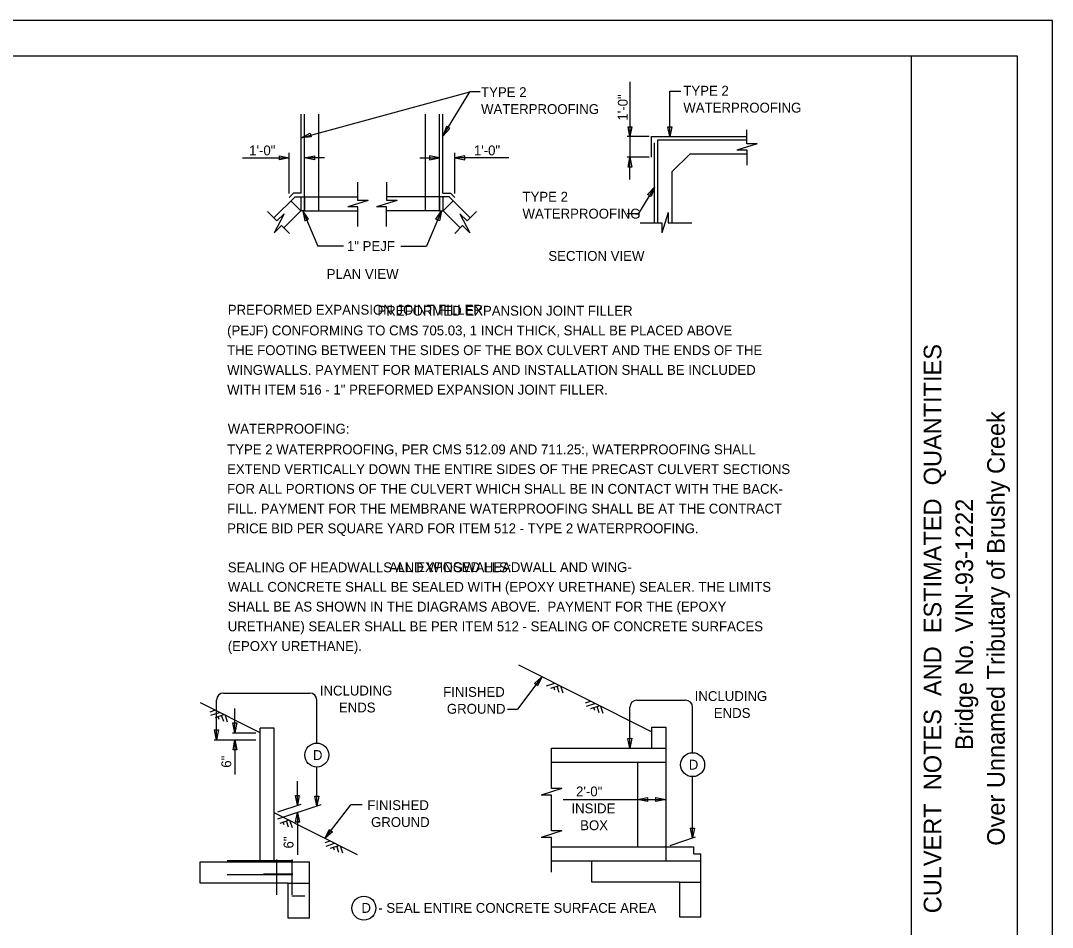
# Model space of a CAD drawing. Extents: x -1609 to 1184, y -412 to 394.
# Drawn here: x -905.2 to -875.93, y -257.91 to -232.17 of the extents above; entities that cross this region are included whole.
import ezdxf

# ---------------------------------------------------------------- set-up
doc = ezdxf.new("R2010")
doc.units = 0
for name, color, linetype in [('SH_Border', 7, 'Continuous'), ('SH_Cut_Line', 7, 'Continuous'), ('SH_Data', 7, 'Continuous'), ('ST_Details', 7, 'Continuous'), ('ST_Text', 7, 'Continuous'), ('XS_P_Finished_Grade', 7, 'Continuous')]:
    doc.layers.add(name, color=color, linetype=linetype)

msp = doc.modelspace()

# ---------------------------------------------------------------- linework, layer by layer
at = {"layer": 'SH_Border'}
msp.add_line((-879.927, -275.171), (-879.927, -233.171), dxfattribs=at)
msp.add_lwpolyline([(-940.927, -233.171), (-876.927, -233.171), (-876.927, -275.171), (-940.927, -275.171)], close=True, dxfattribs=at)
at = {"layer": 'SH_Cut_Line'}
msp.add_lwpolyline([(-943.927, -276.171), (-875.927, -276.171), (-875.927, -232.171), (-943.927, -232.171)], close=True, dxfattribs=at)
at = {"layer": 'SH_Data'}
for p, q in [((-891.388, -251.722), (-891.101, -251.722)), ((-895.512, -254.43), (-895.834, -254.43))]:
    msp.add_line(p, q, dxfattribs=at)
at = {"layer": 'ST_Details'}
for p, q in [((-897.245, -237.073), (-897.245, -234.823)), ((-897.145, -237.573), (-897.145, -234.823)), ((-896.745, -237.573), (-896.745, -234.823)), ((-893.719, -237.573), (-893.719, -234.823)), ((-893.319, -237.573), (-893.319, -234.823)), ((-893.219, -237.073), (-893.219, -234.823)), ((-884.594, -235.666), (-884.594, -235.274)), ((-887.313, -235.462), (-887.313, -236.05)), ((-887.313, -235.462), (-884.593, -235.462)), ((-887.219, -237.91), (-887.219, -235.639)), ((-887.119, -237.91), (-887.119, -235.558)), ((-887.119, -235.558), (-884.593, -235.558)), ((-884.301, -235.666), (-884.881, -235.85)), ((-884.301, -235.666), (-884.594, -235.666)), ((-886.219, -235.958), (-886.719, -236.458)), ((-884.59, -235.958), (-886.219, -235.958)), ((-884.591, -235.85), (-884.881, -235.85)), ((-884.591, -236.271), (-884.591, -235.85)), ((-886.719, -237.914), (-886.719, -236.458)), ((-895.637, -237.277), (-895.637, -236.753)), ((-894.817, -237.277), (-894.817, -236.753)), ((-897.457, -237.073), (-897.58, -237.195)), ((-897.245, -237.073), (-897.457, -237.073)), ((-893.219, -237.073), (-893.007, -237.073)), ((-893.007, -237.073), (-892.884, -237.195)), ((-897.416, -237.173), (-898.017, -237.774)), ((-897.534, -237.291), (-897.251, -237.573)), ((-897.416, -237.173), (-895.637, -237.173)), ((-895.343, -237.277), (-895.923, -237.461)), ((-895.343, -237.277), (-895.637, -237.277)), ((-894.523, -237.277), (-895.104, -237.461)), ((-893.048, -237.173), (-894.817, -237.173)), ((-894.523, -237.277), (-894.817, -237.277)), ((-892.93, -237.291), (-893.213, -237.573)), ((-893.048, -237.173), (-892.447, -237.774)), ((-897.933, -237.859), (-898.196, -237.591)), ((-897.724, -237.653), (-898.009, -238.191)), ((-897.724, -237.653), (-897.933, -237.859)), ((-897.251, -237.573), (-897.734, -238.056)), ((-897.145, -237.573), (-897.251, -237.573)), ((-897.145, -237.573), (-895.633, -237.573)), ((-895.633, -237.461), (-895.923, -237.461)), ((-895.633, -238.018), (-895.633, -237.461)), ((-894.821, -237.461), (-895.104, -237.461)), ((-894.821, -238.018), (-894.821, -237.461)), ((-893.319, -237.573), (-894.821, -237.573)), ((-893.319, -237.573), (-893.213, -237.573)), ((-893.213, -237.573), (-892.73, -238.056)), ((-892.741, -237.653), (-892.455, -238.191)), ((-892.741, -237.653), (-892.531, -237.859)), ((-892.531, -237.859), (-892.268, -237.591)), ((-886.828, -237.62), (-887.012, -238.2)), ((-886.828, -237.62), (-886.828, -237.914)), ((-897.802, -237.987), (-898.009, -238.191)), ((-897.577, -238.216), (-897.802, -237.987)), ((-892.887, -238.216), (-892.662, -237.987)), ((-892.662, -237.987), (-892.455, -238.191)), ((-887.628, -237.91), (-887.012, -237.91)), ((-887.012, -237.91), (-887.012, -238.2)), ((-886.828, -237.914), (-886.158, -237.914)), ((-890.286, -251.06), (-890.047, -250.981)), ((-890.16, -251.124), (-889.92, -251.045)), ((-890.049, -251.179), (-890.077, -251.096)), ((-889.923, -251.243), (-889.982, -251.065)), ((-889.811, -251.262), (-889.876, -251.067)), ((-889.172, -251.539), (-889.035, -251.494)), ((-899.827, -251.791), (-899.691, -251.746)), ((-889.148, -251.637), (-888.909, -251.558)), ((-889.022, -251.701), (-888.783, -251.622)), ((-888.912, -251.756), (-888.939, -251.673)), ((-888.786, -251.82), (-888.844, -251.642)), ((-888.674, -251.84), (-888.738, -251.644)), ((-899.804, -251.889), (-899.565, -251.81)), ((-899.678, -251.952), (-899.439, -251.873)), ((-899.568, -252.008), (-899.595, -251.925)), ((-899.441, -252.072), (-899.5, -251.894)), ((-899.33, -252.091), (-899.394, -251.896)), ((-898.011, -252.256), (-898.411, -252.256)), ((-898.411, -256.056), (-898.411, -252.256)), ((-898.011, -256.056), (-898.011, -252.256)), ((-887.299, -252.227), (-887.299, -252.827)), ((-887.299, -252.227), (-886.899, -252.227)), ((-886.899, -252.227), (-886.899, -252.827)), ((-890.143, -253.974), (-890.143, -252.824)), ((-890.143, -252.827), (-886.899, -252.827)), ((-886.899, -252.827), (-886.899, -256.027)), ((-890.143, -253.227), (-886.899, -253.227)), ((-887.699, -253.227), (-887.699, -255.627)), ((-889.85, -253.974), (-890.43, -254.158)), ((-889.85, -253.974), (-890.143, -253.974)), ((-890.14, -254.158), (-890.43, -254.158)), ((-890.14, -255.176), (-890.14, -254.158)), ((-897.839, -254.95), (-897.6, -254.871)), ((-897.729, -255.005), (-897.756, -254.923)), ((-897.602, -255.069), (-897.661, -254.891)), ((-897.491, -255.089), (-897.555, -254.893)), ((-889.85, -255.176), (-890.43, -255.36)), ((-889.85, -255.176), (-890.14, -255.176)), ((-896.56, -255.505), (-896.424, -255.46)), ((-896.537, -255.603), (-896.298, -255.524)), ((-896.411, -255.667), (-896.172, -255.588)), ((-890.14, -255.36), (-890.43, -255.36)), ((-890.14, -256.346), (-890.14, -255.36)), ((-896.301, -255.722), (-896.328, -255.639)), ((-896.174, -255.786), (-896.233, -255.608)), ((-896.063, -255.805), (-896.127, -255.61)), ((-890.14, -255.627), (-886.899, -255.627)), ((-886.899, -255.627), (-886.099, -255.627)), ((-886.099, -255.827), (-886.099, -255.627)), ((-886.099, -255.827), (-885.899, -255.827)), ((-885.899, -257.627), (-885.899, -255.827)), ((-900.111, -256.056), (-898.411, -256.056)), ((-900.111, -256.656), (-900.111, -256.056)), ((-897.476, -256.022), (-899.343, -256.022)), ((-898.411, -256.056), (-898.011, -256.056)), ((-898.011, -256.056), (-897.011, -256.056)), ((-897.943, -255.989), (-897.943, -256.99)), ((-897.504, -255.989), (-897.504, -256.99)), ((-897.011, -257.656), (-897.011, -256.056)), ((-890.14, -256.027), (-886.899, -256.027)), ((-888.999, -256.027), (-886.899, -256.027)), ((-888.999, -256.627), (-888.999, -256.027)), ((-886.899, -256.027), (-885.899, -256.027)), ((-897.476, -256.422), (-899.343, -256.422)), ((-898.31, -256.389), (-897.476, -256.389)), ((-897.611, -256.656), (-900.111, -256.656)), ((-897.611, -256.656), (-897.011, -256.656)), ((-897.611, -257.656), (-897.611, -256.656)), ((-886.499, -256.627), (-888.999, -256.627)), ((-886.499, -256.627), (-885.899, -256.627)), ((-886.499, -257.627), (-886.499, -256.627)), ((-897.511, -257.022), (-897.136, -257.022)), ((-885.899, -257.627), (-886.499, -257.627)), ((-897.011, -257.656), (-897.611, -257.656))]:
    msp.add_line(p, q, dxfattribs=at)
for points in [[(-897.247, -237.173), (-897.145, -237.173), (-897.145, -237.573), (-897.247, -237.573)], [(-897.247, -237.173), (-897.145, -237.173), (-897.145, -237.573), (-897.247, -237.573)], [(-893.217, -237.173), (-893.319, -237.173), (-893.319, -237.573), (-893.217, -237.573)], [(-893.217, -237.173), (-893.319, -237.173), (-893.319, -237.573), (-893.217, -237.573)]]:
    msp.add_lwpolyline(points, close=True, dxfattribs=at)
msp.add_lwpolyline([(-897.476, -256.022), (-898.276, -256.022)], dxfattribs=at)
at = {"layer": 'ST_Text'}
for p, q in [((-887.913, -233.912), (-887.913, -235.462)), ((-897.245, -235.494), (-892.462, -234.191)), ((-893.219, -235.447), (-892.462, -234.191)), ((-892.168, -234.191), (-892.462, -234.191)), ((-886.779, -234.175), (-886.473, -234.175)), ((-886.779, -235.462), (-886.779, -234.175)), ((-887.366, -235.462), (-887.992, -235.462)), ((-887.913, -235.462), (-887.913, -236.05)), ((-897.58, -237.077), (-897.58, -235.928)), ((-892.884, -237.077), (-892.884, -235.928)), ((-898.911, -236.068), (-897.58, -236.068)), ((-896.585, -236.068), (-897.145, -236.068)), ((-893.879, -236.068), (-893.319, -236.068)), ((-891.353, -236.068), (-892.884, -236.068)), ((-887.366, -236.05), (-887.992, -236.05)), ((-887.913, -236.677), (-887.913, -236.05)), ((-887.219, -236.898), (-887.669, -237.649)), ((-897.194, -237.573), (-896.77, -238.573)), ((-893.262, -237.573), (-893.686, -238.573)), ((-887.994, -237.649), (-887.669, -237.649)), ((-896.04, -238.573), (-896.77, -238.573)), ((-894.417, -238.573), (-893.686, -238.573)), ((-890.411, -250.798), (-891.101, -251.722)), ((-899.647, -252.589), (-899.647, -251.46)), ((-899.447, -251.26), (-897.001, -251.26)), ((-896.801, -252.681), (-896.801, -251.46)), ((-887.716, -251.464), (-886.335, -251.464)), ((-899.124, -252.389), (-899.124, -251.7)), ((-887.916, -252.827), (-887.916, -251.664)), ((-886.135, -252.954), (-886.135, -251.664)), ((-899.716, -252.589), (-898.532, -252.589)), ((-899.189, -252.389), (-898.532, -252.389)), ((-899.124, -252.589), (-899.124, -253.57)), ((-896.799, -254.466), (-896.799, -253.361)), ((-897.351, -254.447), (-897.351, -253.758)), ((-886.135, -255.375), (-886.135, -253.634)), ((-897.904, -254.829), (-896.676, -254.425)), ((-897.903, -254.629), (-897.248, -254.413)), ((-889.811, -254.281), (-887.699, -254.281)), ((-887.699, -254.281), (-886.899, -254.281)), ((-897.351, -254.647), (-897.351, -255.849)), ((-896.569, -255.388), (-895.834, -254.43)), ((-886.774, -255.585), (-886.05, -255.347))]:
    msp.add_line(p, q, dxfattribs=at)
for points in [[(-896.96, -235.474), (-897.245, -235.494), (-896.99, -235.366)], [(-893.122, -235.179), (-893.219, -235.447), (-893.027, -235.236)], [(-887.857, -235.182), (-887.913, -235.462), (-887.969, -235.182)], [(-886.723, -235.182), (-886.779, -235.462), (-886.835, -235.182)], [(-897.86, -236.012), (-897.58, -236.068), (-897.86, -236.124)], [(-896.865, -236.124), (-897.145, -236.068), (-896.865, -236.012)], [(-893.599, -236.124), (-893.319, -236.068), (-893.599, -236.012)], [(-892.604, -236.012), (-892.884, -236.068), (-892.604, -236.124)], [(-887.969, -236.33), (-887.913, -236.05), (-887.857, -236.33)], [(-887.411, -237.109), (-887.219, -236.898), (-887.315, -237.167)], [(-897.033, -237.809), (-897.194, -237.573), (-897.136, -237.853)], [(-893.423, -237.809), (-893.262, -237.573), (-893.32, -237.853)], [(-890.624, -250.989), (-890.411, -250.798), (-890.534, -251.056)], [(-899.593, -252.309), (-899.647, -252.589), (-899.705, -252.309)], [(-899.069, -252.109), (-899.124, -252.389), (-899.181, -252.109)], [(-899.178, -252.869), (-899.124, -252.589), (-899.066, -252.869)], [(-887.863, -252.546), (-887.916, -252.827), (-887.975, -252.547)], [(-897.296, -254.167), (-897.351, -254.447), (-897.408, -254.167)], [(-896.745, -254.185), (-896.799, -254.466), (-896.857, -254.186)], [(-887.419, -254.337), (-887.699, -254.281), (-887.419, -254.225)], [(-887.179, -254.225), (-886.899, -254.281), (-887.179, -254.337)], [(-897.405, -254.927), (-897.351, -254.647), (-897.293, -254.927)], [(-896.354, -255.2), (-896.569, -255.388), (-896.443, -255.132)], [(-886.079, -255.095), (-886.135, -255.375), (-886.191, -255.095)]]:
    msp.add_lwpolyline(points, close=True, dxfattribs=at)
for centre in [(-896.801, -253.021), (-886.135, -253.294), (-895.464, -257.365)]:
    msp.add_circle(centre, 0.34, dxfattribs=at)
for centre, start, end in [((-899.447, -251.46), 90, 180), ((-897.001, -251.46), 0, 90), ((-887.716, -251.664), 90, 180), ((-886.335, -251.664), 0, 90)]:
    msp.add_arc(centre, 0.2, start, end, dxfattribs=at)
at = {"layer": 'XS_P_Finished_Grade'}
for p, q in [((-887.299, -252.36), (-891.069, -250.468)), ((-898.411, -252.389), (-900.1, -251.542)), ((-895.647, -255.851), (-898.011, -254.664))]:
    msp.add_line(p, q, dxfattribs=at)

# ---------------------------------------------------------------- texts
at = {"layer": 'SH_Data'}
for s, p in [('TYPE 2', (-892.139, -234.342)), ('TYPE 2', (-886.399, -234.302)), ('WATERPROOFING', (-886.399, -234.782)), ('WATERPROOFING', (-892.139, -234.822)), ('1\'-0"', (-898.72, -235.996)), ('1\'-0"', (-892.343, -235.996)), ('TYPE 2', (-890.963, -237.311)), ('WATERPROOFING', (-890.963, -237.791)), ('1" PEJF', (-895.945, -238.712)), ('SECTION VIEW', (-890.229, -238.991)), ('PLAN VIEW', (-896.518, -239.504)), ('PREFORMED EXPANSION JOINT FILLER:', (-899.326, -240.519)), ('                                         PREFORMED EXPANSION JOINT FILLER', (-899.345, -240.547)), ('(PEJF) CONFORMING TO CMS 705.03, 1 INCH THICK, SHALL BE PLACED ABOVE', (-899.345, -241.107)), ('THE FOOTING BETWEEN THE SIDES OF THE BOX CULVERT AND THE ENDS OF THE', (-899.345, -241.667)), ('WINGWALLS. PAYMENT FOR MATERIALS AND INSTALLATION SHALL BE INCLUDED', (-899.345, -242.227)), ('WITH ITEM 516 - 1" PREFORMED EXPANSION JOINT FILLER.', (-899.345, -242.787)), ('WATERPROOFING:', (-899.326, -243.896)), ('TYPE 2 WATERPROOFING, PER CMS 512.09 AND 711.25:, WATERPROOFING SHALL', (-899.345, -244.484)), ('EXTEND VERTICALLY DOWN THE ENTIRE SIDES OF THE PRECAST CULVERT SECTIONS', (-899.345, -245.044)), ('FOR ALL PORTIONS OF THE CULVERT WHICH SHALL BE IN CONTACT WITH THE BACK-', (-899.345, -245.604)), ('FILL. PAYMENT FOR THE MEMBRANE WATERPROOFING SHALL BE AT THE CONTRACT', (-899.345, -246.164)), ('PRICE BID PER SQUARE YARD FOR ITEM 512 - TYPE 2 WATERPROOFING.', (-899.345, -246.724)), ('SEALING OF HEADWALLS AND WINGWALLS:', (-899.326, -247.832)), ('                                            ALL EXPOSED HEADWALL AND WING-', (-899.326, -247.826)), ('WALL CONCRETE SHALL BE SEALED WITH (EPOXY URETHANE) SEALER. THE LIMITS', (-899.326, -248.386)), ('SHALL BE AS SHOWN IN THE DIAGRAMS ABOVE.  PAYMENT FOR THE (EPOXY', (-899.326, -248.946)), ('URETHANE) SEALER SHALL BE PER ITEM 512 - SEALING OF CONCRETE SURFACES', (-899.326, -249.506)), ('(EPOXY URETHANE).', (-899.326, -250.066)), ('INCLUDING', (-896.715, -251.331)), ('FINISHED', (-893.214, -251.368)), ('INCLUDING', (-886.076, -251.487)), ('ENDS', (-896.173, -251.811)), ('GROUND', (-893.109, -251.848)), ('ENDS', (-885.534, -251.967)), ('D', (-896.91, -253.161)), ('D', (-886.244, -253.434)), ('2\'-0"', (-889.443, -254.194)), ('FINISHED', (-895.367, -254.583)), ('INSIDE', (-889.575, -254.674)), ('GROUND', (-895.261, -255.063)), ('BOX', (-889.327, -255.154)), ('D  - SEAL ENTIRE CONCRETE SURFACE AREA', (-895.534, -257.5))]:
    msp.add_text(s, height=0.28, dxfattribs=at).set_placement(p)
for s, height, p in [('1\'-0"', 0.28, (-887.978, -235.009)), ('CULVERT  NOTES  AND  ESTIMATED  QUANTITIES', 0.5, (-879.077, -257.512)), ('Over Unnamed Tributary of Brushy Creek', 0.5, (-877.277, -255.594)), ('Bridge No. VIN-93-1222', 0.5, (-878.177, -252.879)), ('6"', 0.28, (-899.229, -253.38)), ('6"', 0.28, (-897.462, -255.674))]:
    msp.add_text(s, height=height, rotation=90, dxfattribs=at).set_placement(p)

doc.saveas('drawing.dxf')
